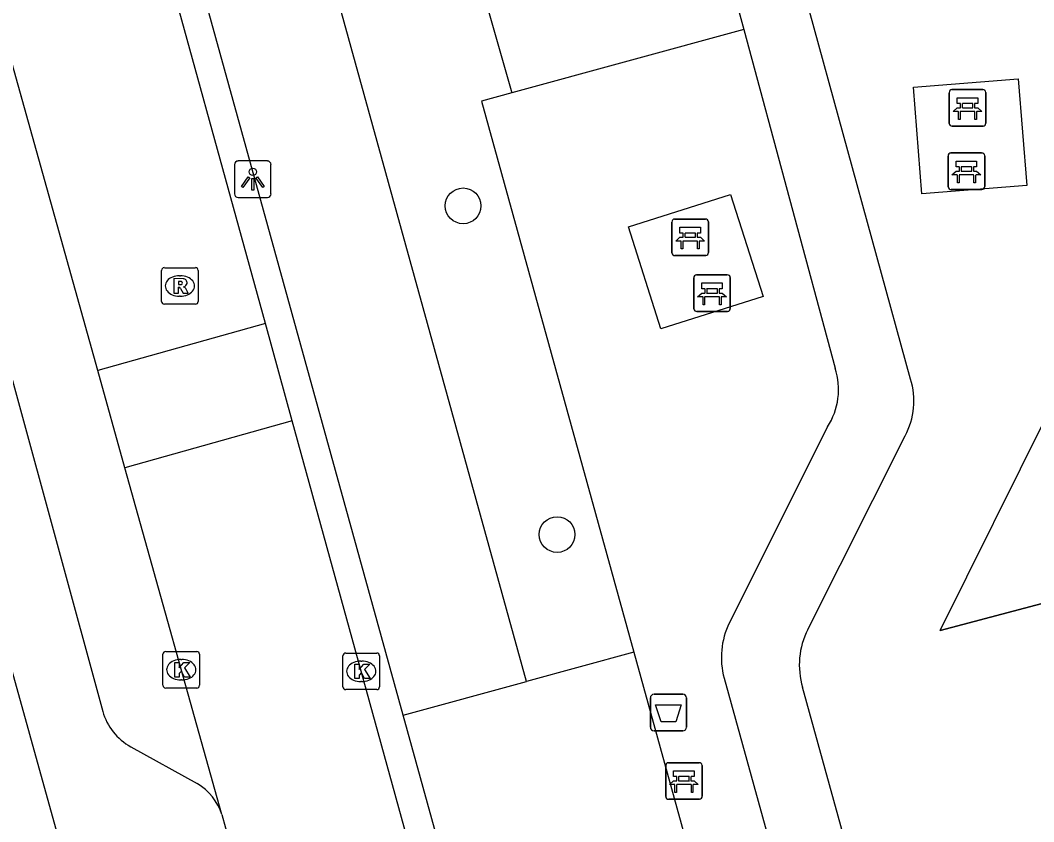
# Model space of a CAD drawing. Extents: x 159053 to 160041, y 380450 to 381422.
# Drawn here: x 159274.43 to 159302.16, y 381000.16 to 381022.1 of the extents above; entities that cross this region are included whole.
import ezdxf

# ---------------------------------------------------------------- set-up
doc = ezdxf.new("R2010")
doc.units = 0
for name, color, linetype in [('IMGEO_Afvalbak', 7, 'Continuous'), ('IMGEO_Bank', 7, 'Continuous'), ('IMGEO_Boom', 7, 'Continuous'), ('IMGEO_Groenvoorziening', 7, 'Continuous'), ('IMGEO_Hek', 7, 'Continuous'), ('IMGEO_Kolk', 7, 'Continuous'), ('IMGEO_Lichtpunt', 7, 'Continuous'), ('IMGEO_Rijbaan_lokaal_open', 7, 'Continuous'), ('IMGEO_Rioolput', 7, 'Continuous'), ('IMGEO_Voetpad_halfverhard', 7, 'Continuous'), ('IMGEO_Voetpad_open', 7, 'Continuous')]:
    doc.layers.add(name, color=color, linetype=linetype)

msp = doc.modelspace()

# ---------------------------------------------------------------- linework, layer by layer
at = {"layer": 'IMGEO_Afvalbak'}
for p, q in [((159291.674, 381002.752), (159291.674, 381003.552)), ((159291.674, 381003.552), (159291.674, 381002.752)), ((159291.774, 381003.652), (159292.564, 381003.652)), ((159292.564, 381003.652), (159291.774, 381003.652)), ((159292.664, 381003.552), (159292.664, 381002.752)), ((159292.664, 381002.752), (159292.664, 381003.552)), ((159292.564, 381002.652), (159291.774, 381002.652)), ((159291.774, 381002.652), (159292.564, 381002.652))]:
    msp.add_line(p, q, dxfattribs=at)
msp.add_lwpolyline([(159291.817, 381003.366), (159292.521, 381003.366), (159292.372, 381002.896), (159291.966, 381002.896), (159291.817, 381003.366)], dxfattribs=at)
for centre, start, end in [((159291.774, 381003.552), 90, 180), ((159291.774, 381003.552), 90, 180), ((159292.564, 381003.552), 0, 90), ((159292.564, 381003.552), 360, 90), ((159291.774, 381002.752), 180, 270), ((159291.774, 381002.752), 180, 270), ((159292.564, 381002.752), 270, 0), ((159292.564, 381002.752), 270, 0)]:
    msp.add_arc(centre, 0.1, start, end, dxfattribs=at)
at = {"layer": 'IMGEO_Bank'}
for p, q in [((159299.851, 381019.28), (159299.851, 381020.121)), ((159299.851, 381020.121), (159299.851, 381019.28)), ((159299.926, 381020.205), (159300.767, 381020.205)), ((159300.767, 381020.205), (159299.926, 381020.205)), ((159300.851, 381020.13), (159300.851, 381019.289)), ((159300.851, 381019.289), (159300.851, 381020.13)), ((159300.492, 381019.823), (159300.21, 381019.823)), ((159300.548, 381019.603), (159300.155, 381019.603)), ((159300.16, 381019.711), (159300.16, 381019.817)), ((159300.204, 381019.817), (159300.204, 381019.711)), ((159300.21, 381019.705), (159300.492, 381019.705)), ((159300.498, 381019.711), (159300.498, 381019.817)), ((159300.542, 381019.817), (159300.542, 381019.711)), ((159300.776, 381019.205), (159299.935, 381019.205)), ((159299.935, 381019.205), (159300.776, 381019.205)), ((159299.897, 381018.47), (159300.738, 381018.47)), ((159300.738, 381018.47), (159299.897, 381018.47)), ((159299.822, 381017.545), (159299.822, 381018.386)), ((159299.822, 381018.386), (159299.822, 381017.545)), ((159300.822, 381018.395), (159300.822, 381017.554)), ((159300.822, 381017.554), (159300.822, 381018.395)), ((159300.131, 381017.976), (159300.131, 381018.082)), ((159300.175, 381018.082), (159300.175, 381017.976)), ((159300.463, 381018.088), (159300.181, 381018.088)), ((159300.181, 381017.97), (159300.463, 381017.97)), ((159300.469, 381017.976), (159300.469, 381018.082)), ((159300.513, 381018.082), (159300.513, 381017.976)), ((159300.519, 381017.868), (159300.126, 381017.868)), ((159300.747, 381017.47), (159299.906, 381017.47)), ((159299.906, 381017.47), (159300.747, 381017.47)), ((159292.263, 381015.737), (159292.263, 381016.578)), ((159292.263, 381016.578), (159292.263, 381015.737)), ((159292.338, 381016.662), (159293.179, 381016.662)), ((159293.179, 381016.662), (159292.338, 381016.662)), ((159293.263, 381016.587), (159293.263, 381015.746)), ((159293.263, 381015.746), (159293.263, 381016.587)), ((159292.572, 381016.168), (159292.572, 381016.274)), ((159292.616, 381016.274), (159292.616, 381016.168)), ((159292.904, 381016.28), (159292.622, 381016.28)), ((159292.91, 381016.168), (159292.91, 381016.274)), ((159292.954, 381016.274), (159292.954, 381016.168)), ((159292.96, 381016.06), (159292.567, 381016.06)), ((159292.622, 381016.162), (159292.904, 381016.162)), ((159293.188, 381015.662), (159292.347, 381015.662)), ((159292.347, 381015.662), (159293.188, 381015.662)), ((159292.937, 381015.133), (159293.778, 381015.133)), ((159293.778, 381015.133), (159292.937, 381015.133)), ((159292.862, 381014.208), (159292.862, 381015.049)), ((159292.862, 381015.049), (159292.862, 381014.208)), ((159293.862, 381015.058), (159293.862, 381014.217)), ((159293.862, 381014.217), (159293.862, 381015.058)), ((159293.171, 381014.639), (159293.171, 381014.745)), ((159293.215, 381014.745), (159293.215, 381014.639)), ((159293.503, 381014.751), (159293.221, 381014.751)), ((159293.221, 381014.633), (159293.503, 381014.633)), ((159293.509, 381014.639), (159293.509, 381014.745)), ((159293.553, 381014.745), (159293.553, 381014.639)), ((159293.559, 381014.531), (159293.166, 381014.531)), ((159293.787, 381014.133), (159292.946, 381014.133)), ((159292.946, 381014.133), (159293.787, 381014.133)), ((159292.093, 381000.856), (159292.093, 381001.697)), ((159292.093, 381001.697), (159292.093, 381000.856)), ((159292.168, 381001.781), (159293.009, 381001.781)), ((159293.009, 381001.781), (159292.168, 381001.781)), ((159293.093, 381001.706), (159293.093, 381000.865)), ((159293.093, 381000.865), (159293.093, 381001.706)), ((159292.402, 381001.287), (159292.402, 381001.393)), ((159292.446, 381001.393), (159292.446, 381001.287)), ((159292.734, 381001.399), (159292.452, 381001.399)), ((159292.452, 381001.281), (159292.734, 381001.281)), ((159292.74, 381001.287), (159292.74, 381001.393)), ((159292.784, 381001.393), (159292.784, 381001.287)), ((159292.79, 381001.179), (159292.397, 381001.179)), ((159293.018, 381000.781), (159292.177, 381000.781)), ((159292.177, 381000.781), (159293.018, 381000.781))]:
    msp.add_line(p, q, dxfattribs=at)
for points in [[(159300.154, 381019.823), (159300.068, 381019.823), (159300.068, 381019.984), (159300.631, 381019.984), (159300.631, 381019.823), (159300.548, 381019.823)], [(159300.098, 381019.603), (159299.956, 381019.603), (159300.068, 381019.705), (159300.154, 381019.705)], [(159300.148, 381019.596), (159300.148, 381019.389), (159300.105, 381019.389), (159300.105, 381019.596)], [(159300.548, 381019.705), (159300.631, 381019.705), (159300.743, 381019.603), (159300.604, 381019.603)], [(159300.598, 381019.596), (159300.598, 381019.389), (159300.554, 381019.389), (159300.554, 381019.596)], [(159300.125, 381018.088), (159300.039, 381018.088), (159300.039, 381018.249), (159300.602, 381018.249), (159300.602, 381018.088), (159300.519, 381018.088)], [(159300.069, 381017.868), (159299.927, 381017.868), (159300.039, 381017.97), (159300.125, 381017.97)], [(159300.519, 381017.97), (159300.602, 381017.97), (159300.714, 381017.868), (159300.575, 381017.868)], [(159300.119, 381017.861), (159300.119, 381017.654), (159300.076, 381017.654), (159300.076, 381017.861)], [(159300.569, 381017.861), (159300.569, 381017.654), (159300.525, 381017.654), (159300.525, 381017.861)], [(159292.566, 381016.28), (159292.48, 381016.28), (159292.48, 381016.441), (159293.043, 381016.441), (159293.043, 381016.28), (159292.96, 381016.28)], [(159292.51, 381016.06), (159292.368, 381016.06), (159292.48, 381016.162), (159292.566, 381016.162)], [(159292.56, 381016.053), (159292.56, 381015.846), (159292.517, 381015.846), (159292.517, 381016.053)], [(159292.96, 381016.162), (159293.043, 381016.162), (159293.155, 381016.06), (159293.016, 381016.06)], [(159293.01, 381016.053), (159293.01, 381015.846), (159292.966, 381015.846), (159292.966, 381016.053)], [(159293.165, 381014.751), (159293.079, 381014.751), (159293.079, 381014.912), (159293.642, 381014.912), (159293.642, 381014.751), (159293.559, 381014.751)], [(159293.109, 381014.531), (159292.967, 381014.531), (159293.079, 381014.633), (159293.165, 381014.633)], [(159293.559, 381014.633), (159293.642, 381014.633), (159293.754, 381014.531), (159293.615, 381014.531)], [(159293.159, 381014.524), (159293.159, 381014.317), (159293.116, 381014.317), (159293.116, 381014.524)], [(159293.609, 381014.524), (159293.609, 381014.317), (159293.565, 381014.317), (159293.565, 381014.524)], [(159292.396, 381001.399), (159292.31, 381001.399), (159292.31, 381001.56), (159292.873, 381001.56), (159292.873, 381001.399), (159292.79, 381001.399)], [(159292.34, 381001.179), (159292.198, 381001.179), (159292.31, 381001.281), (159292.396, 381001.281)], [(159292.79, 381001.281), (159292.873, 381001.281), (159292.985, 381001.179), (159292.846, 381001.179)], [(159292.39, 381001.172), (159292.39, 381000.965), (159292.347, 381000.965), (159292.347, 381001.172)], [(159292.84, 381001.172), (159292.84, 381000.965), (159292.796, 381000.965), (159292.796, 381001.172)]]:
    msp.add_lwpolyline(points, dxfattribs=at)
for centre, radius, start, end in [((159299.929, 381020.127), 0.0779, 92.4484, 184.2845), ((159299.929, 381020.127), 0.0779, 92.4484, 184.2845), ((159300.773, 381020.127), 0.0779, 2.4484, 94.2845), ((159300.773, 381020.127), 0.0779, 2.4484, 94.2845), ((159300.153, 381019.816), 0.00671, 2.8957, 87.1043), ((159300.21, 381019.816), 0.00671, 92.8957, 177.1043), ((159300.492, 381019.816), 0.00671, 2.8957, 87.1043), ((159300.549, 381019.816), 0.00671, 92.8957, 177.1043), ((159300.098, 381019.596), 0.00671, 2.8957, 87.1043), ((159300.155, 381019.596), 0.00671, 92.8957, 177.1043), ((159300.153, 381019.712), 0.00671, 272.8957, 357.1043), ((159300.21, 381019.712), 0.00671, 182.8957, 267.1043), ((159300.492, 381019.712), 0.00671, 272.8957, 357.1043), ((159300.549, 381019.712), 0.00671, 182.8957, 267.1043), ((159300.547, 381019.596), 0.00671, 2.8957, 87.1043), ((159300.604, 381019.596), 0.00671, 92.8957, 177.1043), ((159299.929, 381019.283), 0.0779, 182.4484, 274.2845), ((159299.929, 381019.283), 0.0779, 182.4484, 274.2845), ((159300.773, 381019.283), 0.0779, 272.4484, 4.2845), ((159300.773, 381019.283), 0.0779, 272.4484, 4.2845), ((159299.9, 381018.392), 0.0779, 92.4484, 184.2845), ((159299.9, 381018.392), 0.0779, 92.4484, 184.2845), ((159300.744, 381018.392), 0.0779, 2.4484, 94.2845), ((159300.744, 381018.392), 0.0779, 2.4484, 94.2845), ((159300.124, 381018.081), 0.00671, 2.8957, 87.1043), ((159300.124, 381017.977), 0.00671, 272.8957, 357.1043), ((159300.181, 381018.081), 0.00671, 92.8957, 177.1043), ((159300.181, 381017.977), 0.00671, 182.8957, 267.1043), ((159300.463, 381018.081), 0.00671, 2.8957, 87.1043), ((159300.463, 381017.977), 0.00671, 272.8957, 357.1043), ((159300.52, 381018.081), 0.00671, 92.8957, 177.1043), ((159300.52, 381017.977), 0.00671, 182.8957, 267.1043), ((159300.069, 381017.861), 0.00671, 2.8957, 87.1043), ((159300.126, 381017.861), 0.00671, 92.8957, 177.1043), ((159300.518, 381017.861), 0.00671, 2.8957, 87.1043), ((159300.575, 381017.861), 0.00671, 92.8957, 177.1043), ((159299.9, 381017.548), 0.0779, 182.4484, 274.2845), ((159299.9, 381017.548), 0.0779, 182.4484, 274.2845), ((159300.744, 381017.548), 0.0779, 272.4484, 4.2845), ((159300.744, 381017.548), 0.0779, 272.4484, 4.2845), ((159292.341, 381016.584), 0.0779, 92.4484, 184.2845), ((159292.341, 381016.584), 0.0779, 92.4484, 184.2845), ((159293.185, 381016.584), 0.0779, 2.4484, 94.2845), ((159293.185, 381016.584), 0.0779, 2.4484, 94.2845), ((159292.565, 381016.273), 0.00671, 2.8957, 87.1043), ((159292.622, 381016.273), 0.00671, 92.8957, 177.1043), ((159292.904, 381016.273), 0.00671, 2.8957, 87.1043), ((159292.961, 381016.273), 0.00671, 92.8957, 177.1043), ((159292.51, 381016.053), 0.00671, 2.8957, 87.1043), ((159292.567, 381016.053), 0.00671, 92.8957, 177.1043), ((159292.565, 381016.169), 0.00671, 272.8957, 357.1043), ((159292.622, 381016.169), 0.00671, 182.8957, 267.1043), ((159292.904, 381016.169), 0.00671, 272.8957, 357.1043), ((159292.961, 381016.169), 0.00671, 182.8957, 267.1043), ((159292.959, 381016.053), 0.00671, 2.8957, 87.1043), ((159293.016, 381016.053), 0.00671, 92.8957, 177.1043), ((159292.341, 381015.74), 0.0779, 182.4484, 274.2845), ((159292.341, 381015.74), 0.0779, 182.4484, 274.2845), ((159293.185, 381015.74), 0.0779, 272.4484, 4.2845), ((159293.185, 381015.74), 0.0779, 272.4484, 4.2845), ((159292.94, 381015.055), 0.0779, 92.4484, 184.2845), ((159292.94, 381015.055), 0.0779, 92.4484, 184.2845), ((159293.784, 381015.055), 0.0779, 2.4484, 94.2845), ((159293.784, 381015.055), 0.0779, 2.4484, 94.2845), ((159293.164, 381014.744), 0.00671, 2.8957, 87.1043), ((159293.164, 381014.64), 0.00671, 272.8957, 357.1043), ((159293.221, 381014.744), 0.00671, 92.8957, 177.1043), ((159293.221, 381014.64), 0.00671, 182.8957, 267.1043), ((159293.503, 381014.744), 0.00671, 2.8957, 87.1043), ((159293.503, 381014.64), 0.00671, 272.8957, 357.1043), ((159293.56, 381014.744), 0.00671, 92.8957, 177.1043), ((159293.56, 381014.64), 0.00671, 182.8957, 267.1043), ((159293.109, 381014.524), 0.00671, 2.8957, 87.1043), ((159293.166, 381014.524), 0.00671, 92.8957, 177.1043), ((159293.558, 381014.524), 0.00671, 2.8957, 87.1043), ((159293.615, 381014.524), 0.00671, 92.8957, 177.1043), ((159292.94, 381014.211), 0.0779, 182.4484, 274.2845), ((159292.94, 381014.211), 0.0779, 182.4484, 274.2845), ((159293.784, 381014.211), 0.0779, 272.4484, 4.2845), ((159293.784, 381014.211), 0.0779, 272.4484, 4.2845), ((159292.171, 381001.703), 0.0779, 92.4484, 184.2845), ((159292.171, 381001.703), 0.0779, 92.4484, 184.2845), ((159293.015, 381001.703), 0.0779, 2.4484, 94.2845), ((159293.015, 381001.703), 0.0779, 2.4484, 94.2845), ((159292.395, 381001.392), 0.00671, 2.8957, 87.1043), ((159292.395, 381001.288), 0.00671, 272.8957, 357.1043), ((159292.452, 381001.392), 0.00671, 92.8957, 177.1043), ((159292.452, 381001.288), 0.00671, 182.8957, 267.1043), ((159292.734, 381001.392), 0.00671, 2.8957, 87.1043), ((159292.734, 381001.288), 0.00671, 272.8957, 357.1043), ((159292.791, 381001.392), 0.00671, 92.8957, 177.1043), ((159292.791, 381001.288), 0.00671, 182.8957, 267.1043), ((159292.34, 381001.172), 0.00671, 2.8957, 87.1043), ((159292.397, 381001.172), 0.00671, 92.8957, 177.1043), ((159292.789, 381001.172), 0.00671, 2.8957, 87.1043), ((159292.846, 381001.172), 0.00671, 92.8957, 177.1043), ((159292.171, 381000.859), 0.0779, 182.4484, 274.2845), ((159292.171, 381000.859), 0.0779, 182.4484, 274.2845), ((159293.015, 381000.859), 0.0779, 272.4484, 4.2845), ((159293.015, 381000.859), 0.0779, 272.4484, 4.2845)]:
    msp.add_arc(centre, radius, start, end, dxfattribs=at)
at = {"layer": 'IMGEO_Boom'}
for centre in [(159286.55, 381017.023), (159289.123, 381008.026)]:
    msp.add_circle(centre, 0.489, dxfattribs=at)
at = {"layer": 'IMGEO_Groenvoorziening'}
for points in [[(159288.287, 381004.007), (159278.621, 381038.988)], [(159283.16, 381036.679), (159287.883, 381020.116)], [(159294.228, 381021.853), (159287.883, 381020.116)], [(159299.1, 381017.353), (159298.871, 381020.273), (159301.742, 381020.498), (159301.971, 381017.578), (159299.1, 381017.353)], [(159287.883, 381020.116), (159287.053, 381019.889), (159291.218, 381004.807)], [(159291.965, 381013.653), (159291.076, 381016.445), (159293.867, 381017.334), (159294.757, 381014.542), (159291.965, 381013.653)], [(159314.69, 381009.396), (159299.606, 381005.4), (159302.533, 381011.289), (159313.352, 381014.283)], [(159291.218, 381004.807), (159288.287, 381004.007)], [(159291.218, 381004.807), (159292.969, 380998.465), (159290.211, 380997.678), (159296.09, 380976.486)], [(159284.91, 381003.085), (159288.287, 381004.007)]]:
    msp.add_lwpolyline(points, dxfattribs=at)
at = {"layer": 'IMGEO_Hek'}
msp.add_lwpolyline([(159299.606, 381005.4), (159314.69, 381009.396)], dxfattribs=at)
at = {"layer": 'IMGEO_Kolk'}
for p, q in [((159278.338, 381003.899), (159278.338, 381004.751)), ((159278.413, 381004.825), (159279.265, 381004.825)), ((159278.826, 381004.605), (159278.851, 381004.605)), ((159279.339, 381004.751), (159279.339, 381003.899)), ((159283.263, 381003.856), (159283.263, 381004.708)), ((159283.338, 381004.782), (159284.19, 381004.782)), ((159284.264, 381004.708), (159284.264, 381003.856)), ((159283.751, 381004.562), (159283.776, 381004.562)), ((159278.849, 381004.045), (159278.824, 381004.045)), ((159279.265, 381003.825), (159278.413, 381003.825)), ((159284.19, 381003.782), (159283.338, 381003.782)), ((159283.774, 381004.002), (159283.749, 381004.002))]:
    msp.add_line(p, q, dxfattribs=at)
for points in [[(159278.338, 381003.899), (159278.338, 381004.751)], [(159278.413, 381004.825), (159279.265, 381004.825)], [(159279.339, 381004.751), (159279.339, 381003.899)], [(159283.263, 381003.856), (159283.263, 381004.708)], [(159283.338, 381004.782), (159284.19, 381004.782)], [(159284.264, 381004.708), (159284.264, 381003.856)], [(159278.659, 381004.525), (159278.782, 381004.525), (159278.782, 381004.374), (159278.912, 381004.525), (159279.076, 381004.525), (159278.93, 381004.374), (159279.083, 381004.125), (159278.931, 381004.125), (159278.846, 381004.289), (159278.782, 381004.222), (159278.782, 381004.125), (159278.659, 381004.125), (159278.659, 381004.525)], [(159283.584, 381004.482), (159283.707, 381004.482), (159283.707, 381004.331), (159283.837, 381004.482), (159284.001, 381004.482), (159283.855, 381004.331), (159284.008, 381004.082), (159283.856, 381004.082), (159283.771, 381004.246), (159283.707, 381004.179), (159283.707, 381004.082), (159283.584, 381004.082), (159283.584, 381004.482)], [(159279.265, 381003.825), (159278.413, 381003.825)], [(159284.19, 381003.782), (159283.338, 381003.782)]]:
    msp.add_lwpolyline(points, dxfattribs=at)
for centre, start, end in [((159278.415, 381004.749), 91.552, 178.448), ((159278.415, 381004.749), 91.552, 178.448), ((159279.263, 381004.749), 1.552, 88.448), ((159279.263, 381004.749), 1.552, 88.448), ((159283.34, 381004.706), 91.552, 178.448), ((159283.34, 381004.706), 91.552, 178.448), ((159284.188, 381004.706), 1.552, 88.448), ((159284.188, 381004.706), 1.552, 88.448), ((159278.415, 381003.901), 181.552, 268.448), ((159278.415, 381003.901), 181.552, 268.448), ((159279.263, 381003.901), 271.552, 358.448), ((159279.263, 381003.901), 271.552, 358.448), ((159283.34, 381003.858), 181.552, 268.448), ((159283.34, 381003.858), 181.552, 268.448), ((159284.188, 381003.858), 271.552, 358.448), ((159284.188, 381003.858), 271.552, 358.448)]:
    msp.add_arc(centre, 0.0765, start, end, dxfattribs=at)
for centre, major_axis, ratio, start_param, end_param in [((159278.825, 381004.325), (-0.387, 0.002), 0.722429, 4.712389, 7.853982), ((159278.85, 381004.325), (-0.39, 0.002), 0.717154, 1.570796, 4.712389), ((159283.75, 381004.282), (-0.387, 0.002), 0.722429, 4.712389, 7.853982), ((159283.775, 381004.282), (-0.39, 0.002), 0.717154, 1.570796, 4.712389)]:
    msp.add_ellipse(centre, major_axis=major_axis, ratio=ratio, start_param=start_param, end_param=end_param, dxfattribs=at)
at = {"layer": 'IMGEO_Lichtpunt'}
for p, q in [((159280.298, 381018.156), (159280.298, 381017.349)), ((159280.298, 381018.156), (159280.298, 381017.349)), ((159281.2, 381018.251), (159280.392, 381018.251)), ((159281.2, 381018.251), (159280.392, 381018.251)), ((159281.294, 381017.349), (159281.294, 381018.156)), ((159281.294, 381017.349), (159281.294, 381018.156)), ((159280.392, 381017.255), (159281.2, 381017.255)), ((159280.392, 381017.255), (159281.2, 381017.255))]:
    msp.add_line(p, q, dxfattribs=at)
for points in [[(159280.672, 381017.82), (159280.711, 381017.792), (159280.523, 381017.53), (159280.485, 381017.557), (159280.672, 381017.82)], [(159280.774, 381017.772), (159280.821, 381017.772), (159280.821, 381017.45), (159280.774, 381017.45), (159280.774, 381017.772)], [(159280.884, 381017.792), (159280.922, 381017.819), (159281.109, 381017.557), (159281.07, 381017.529), (159280.884, 381017.792)]]:
    msp.add_lwpolyline(points, dxfattribs=at)
msp.add_circle((159280.797, 381017.954), 0.0994, dxfattribs=at)
for centre, start, end in [((159280.392, 381018.156), 90, 180), ((159280.392, 381018.156), 90, 180), ((159281.2, 381018.156), 0, 90), ((159281.2, 381018.156), 0, 90), ((159280.392, 381017.349), 180, 270), ((159280.392, 381017.349), 180, 270), ((159281.2, 381017.349), 270, 0), ((159281.2, 381017.349), 270, 360)]:
    msp.add_arc(centre, 0.0946, start, end, dxfattribs=at)
at = {"layer": 'IMGEO_Rijbaan_lokaal_open'}
for points in [[(159276.555, 381012.513), (159272.365, 381027.525), (159269.262, 381038.169)], [(159281.141, 381013.801), (159274.521, 381037.826)], [(159281.141, 381013.801), (159276.555, 381012.513)], [(159281.874, 381011.139), (159281.141, 381013.801)], [(159277.298, 381009.854), (159276.555, 381012.513)], [(159281.874, 381011.139), (159277.298, 381009.854)], [(159291.694, 380975.682), (159288.716, 380986.309), (159281.874, 381011.139)], [(159279.948, 381000.36), (159277.298, 381009.854)], [(159279.948, 381000.36), (159280.048, 381000), (159283.051, 380989.219)]]:
    msp.add_lwpolyline(points, dxfattribs=at)
at = {"layer": 'IMGEO_Rioolput'}
for p, q in [((159278.301, 381014.405), (159278.301, 381015.257)), ((159278.376, 381015.331), (159279.228, 381015.331)), ((159278.789, 381015.111), (159278.814, 381015.111)), ((159279.302, 381015.257), (159279.302, 381014.405)), ((159278.812, 381014.551), (159278.787, 381014.551)), ((159279.228, 381014.331), (159278.376, 381014.331))]:
    msp.add_line(p, q, dxfattribs=at)
for points in [[(159278.301, 381014.405), (159278.301, 381015.257)], [(159278.376, 381015.331), (159279.228, 381015.331)], [(159279.302, 381015.257), (159279.302, 381014.405)], [(159278.89, 381015.029), (159278.638, 381015.031), (159278.638, 381014.631)], [(159278.816, 381014.95), (159278.762, 381014.95), (159278.762, 381014.869)], [(159278.762, 381014.869), (159278.814, 381014.869)], [(159278.638, 381014.631), (159278.762, 381014.631), (159278.762, 381014.793), (159278.773, 381014.793)], [(159278.82, 381014.764), (159278.891, 381014.631), (159279.031, 381014.631), (159278.966, 381014.757)], [(159279.228, 381014.331), (159278.376, 381014.331)]]:
    msp.add_lwpolyline(points, dxfattribs=at)
for centre, radius, start, end in [((159278.378, 381015.255), 0.0765, 91.552, 178.448), ((159278.378, 381015.255), 0.0765, 91.552, 178.448), ((159279.226, 381015.255), 0.0765, 1.552, 88.448), ((159279.226, 381015.255), 0.0765, 1.552, 88.448), ((159278.798, 381015.058), 0.19, 274.7715, 282.9687), ((159278.822, 381014.854), 0.0964, 77.0061, 93.1865), ((159278.836, 381014.911), 0.0378, 276.6634, 79.6772), ((159278.889, 381014.919), 0.109, 350.3612, 89.416), ((159278.887, 381014.919), 0.112, 277.5842, 350.9817), ((159278.772, 381014.74), 0.0533, 26.0293, 88.6989), ((159278.871, 381014.704), 0.108, 29.5134, 73.7905), ((159278.378, 381014.407), 0.0765, 181.552, 268.448), ((159278.378, 381014.407), 0.0765, 181.552, 268.448), ((159279.226, 381014.407), 0.0765, 271.552, 358.448), ((159279.226, 381014.407), 0.0765, 271.552, 358.448)]:
    msp.add_arc(centre, radius, start, end, dxfattribs=at)
for centre, major_axis, ratio, start_param, end_param in [((159278.788, 381014.831), (-0.387, 0.002), 0.722429, 4.712389, 7.853982), ((159278.813, 381014.831), (-0.39, 0.002), 0.717154, 1.570796, 4.712389)]:
    msp.add_ellipse(centre, major_axis=major_axis, ratio=ratio, start_param=start_param, end_param=end_param, dxfattribs=at)
at = {"layer": 'IMGEO_Voetpad_halfverhard'}
for points in [[(159292.633, 381027.712), (159294.228, 381021.853)], [(159298.795, 381012.283), (159296.031, 381022.354)], [(159294.228, 381021.853), (159296.731, 381012.579)], [(159296.522, 381010.975), (159293.833, 381005.604)], [(159295.979, 381005.428), (159298.644, 381010.728)], [(159293.692, 381004.092), (159300.679, 380978.809)], [(159302.411, 380980.049), (159295.836, 381003.844)]]:
    msp.add_lwpolyline(points, dxfattribs=at)
for centre, radius, start, end in [((159294.936, 381011.997), 1.887, 327.2003, 17.9522), ((159296.879, 381011.684), 2.007, 331.5477, 17.3596), ((159295.772, 381004.661), 2.156, 154.0536, 195.2911), ((159297.946, 381004.452), 2.196, 153.6072, 196.0757)]:
    msp.add_arc(centre, radius, start, end, dxfattribs=at)
at = {"layer": 'IMGEO_Voetpad_open'}
for points in [[(159284.91, 381003.085), (159275.255, 381038.031)], [(159265.037, 381037.32), (159275.394, 381000), (159289.244, 380950.092)], [(159268.264, 381034.054), (159276.691, 381003.185)], [(159292.532, 380975.5), (159284.91, 381003.085)], [(159277.457, 381002.216), (159279.278, 381001.208)]]:
    msp.add_lwpolyline(points, dxfattribs=at)
for centre, radius, start, end in [((159278.237, 381003.62), 1.606, 195.7038, 240.9494), ((159278.485, 380999.893), 1.535, 17.7054, 58.9187)]:
    msp.add_arc(centre, radius, start, end, dxfattribs=at)

doc.saveas('drawing.dxf')
